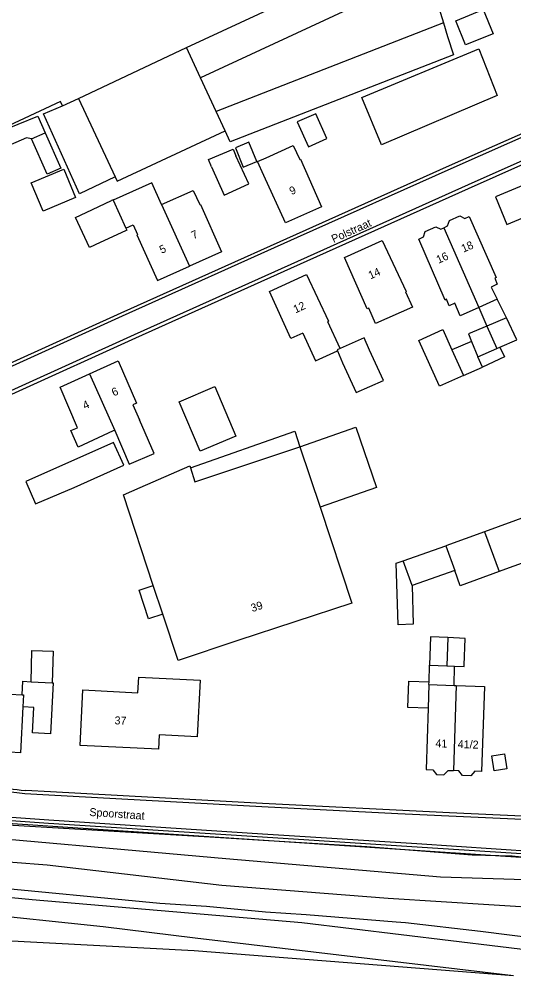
# Model space of a CAD drawing. Extents: x 194485 to 197793, y 468269 to 470822.
# Drawn here: x 195187.3 to 195261.5, y 469160.2 to 469305.5 of the extents above; entities that cross this region are included whole.
import ezdxf

# ---------------------------------------------------------------- set-up
doc = ezdxf.new("R2010")
doc.units = 0
for name, color, linetype in [('BGT begrenzing kruinlijn', 7, 'Continuous'), ('BGT grensvlak begroeid terreindeel', 7, 'Continuous'), ('BGT grensvlak gebouwinstallatie plus 1', 7, 'Continuous'), ('BGT grensvlak onbegroeid terreindeel', 7, 'Continuous'), ('BGT grensvlak overig bouwwerk uitbreiding populatie', 7, 'Continuous'), ('BGT grensvlak pand op maaiveld', 7, 'Continuous'), ('BGT grensvlak pand op maaiveld LR', 7, 'Continuous'), ('BGT grensvlak wegdeel', 7, 'Continuous'), ('BGT lijnelement scheiding hek', 7, 'Continuous'), ('BGT lijnelement spoor trein', 7, 'Continuous'), ('BGT tekst huisnummerreeks', 7, 'Continuous'), ('BGT tekst openbare ruimte label weg', 7, 'Continuous')]:
    doc.layers.add(name, color=color, linetype=linetype)

msp = doc.modelspace()

# ---------------------------------------------------------------- linework, layer by layer
at = {"layer": 'BGT begrenzing kruinlijn'}
msp.add_lwpolyline([(195333.17, 469176.92), (195331.68, 469174.1), (195330.67, 469172.73), (195329.38, 469172.32), (195325.94, 469172.96), (195323.63, 469174.22), (195319.11, 469174.55), (195308.33, 469176.06), (195279.82, 469175.77), (195271.02, 469176.24), (195250.48, 469176.91), (195218.26, 469179.64), (195172.02, 469183.73), (195139.62, 469186.43), (195110.38, 469187.78), (195083.73, 469188.2), (195047.24, 469190.12), (195024.68, 469191.98), (195021.62, 469193.6)], dxfattribs=at)
at = {"layer": 'BGT grensvlak begroeid terreindeel'}
msp.add_line((195269.27, 469179.41), (195145.74, 469187.55), dxfattribs=at)
at = {"layer": 'BGT grensvlak gebouwinstallatie plus 1'}
for p, q in [((195214.45, 469296.79), (195212.34, 469301.32)), ((195216.81, 469291.74), (195214.45, 469296.79)), ((195196.14, 469293.68), (195201.63, 469281.91)), ((195190.89, 469291.39), (195193.76, 469292.56)), ((195184.08, 469288.62), (195190.05, 469291.05)), ((195190.05, 469291.05), (195191.17, 469288.53)), ((195196.3, 469279.39), (195190.89, 469291.39)), ((195218.16, 469288.85), (195216.81, 469291.74)), ((195188.37, 469287.8), (195181.39, 469284.75)), ((195189.12, 469287.62), (195188.37, 469287.8)), ((195201.63, 469281.91), (195196.3, 469279.39)), ((195260.36, 469260.8), (195258.98, 469263.57)), ((195256.22, 469262.32), (195257.43, 469259.55)), ((195255.15, 469257.22), (195252.2, 469255.99)), ((195259.4, 469256.37), (195260.08, 469254.95)), ((195256.78, 469253.38), (195256.1, 469254.93)), ((195260.08, 469254.95), (195256.78, 469253.38)), ((195253.91, 469252.13), (195256.78, 469253.38)), ((195229.39, 469241.45), (195237.78, 469244.41)), ((195237.78, 469244.41), (195240.89, 469235.33)), ((195212.96, 469238.27), (195228.64, 469243.79)), ((195228.64, 469243.79), (195229.39, 469241.45)), ((195240.89, 469235.33), (195232.4, 469232.4)), ((195243.84, 469223.98), (195244.87, 469224.34)), ((195244.12, 469214.75), (195243.84, 469223.98)), ((195205.24, 469219.96), (195207.38, 469220.66)), ((195206.67, 469215.64), (195205.24, 469219.96)), ((195246.23, 469220.63), (195246.39, 469214.82)), ((195208.8, 469216.35), (195206.67, 469215.64)), ((195246.39, 469214.82), (195244.12, 469214.75)), ((195248.76, 469206.2), (195248.82, 469208.7)), ((195252.51, 469205.65), (195252.57, 469208.55)), ((195187.68, 469204.24), (195187.8, 469206.28)), ((195187.8, 469206.28), (195189.04, 469206.21)), ((195192.36, 469206.02), (195191.93, 469198.4)), ((195192.19, 469206.03), (195192.36, 469206.02)), ((195248.75, 469205.78), (195248.76, 469206.2)), ((195189.47, 469202.36), (195187.82, 469202.45)), ((195189.26, 469198.55), (195189.47, 469202.36)), ((195191.93, 469198.4), (195189.26, 469198.55))]:
    msp.add_line(p, q, dxfattribs=at)
for points in [[(195201.63, 469281.91), (195201.93, 469281.27), (195218.16, 469288.85)], [(195248.63, 469202.24), (195245.6, 469202.34), (195245.73, 469206.3), (195248.76, 469206.2)]]:
    msp.add_lwpolyline(points, dxfattribs=at)
at = {"layer": 'BGT grensvlak onbegroeid terreindeel'}
for points in [[(195277.66, 469332.39), (195247.59, 469315.87), (195250.94, 469305)], [(195336.26, 469171.07), (195334.6, 469169.94), (195330.96, 469168.94), (195324.39, 469169.84), (195306.28, 469173.3), (195285.39, 469172.29), (195266.49, 469172.21), (195242.61, 469173.69), (195217.64, 469175.65), (195191.44, 469178.72), (195175.95, 469179.92), (195158.29, 469182.07), (195146.14, 469183.55), (195135.37, 469183.77), (195129.51, 469183.87)], [(195336.11, 469161.69), (195318.89, 469162.6), (195293.02, 469163.89), (195276.63, 469166.21), (195256.46, 469168.77), (195245.24, 469170.07), (195243.81, 469170.16), (195230.31, 469171.25), (195224.23, 469171.64), (195215.36, 469172.48), (195208.35, 469172.93), (195181.26, 469175.57), (195174.18, 469176.35), (195167.76, 469177.15), (195162.5, 469177.71), (195150.36, 469179.4), (195142.78, 469179.86), (195129.29, 469179.89)]]:
    msp.add_lwpolyline(points, dxfattribs=at)
at = {"layer": 'BGT grensvlak overig bouwwerk uitbreiding populatie'}
for p, q in [((195189.04, 469206.21), (195189.17, 469210.87)), ((195189.17, 469210.87), (195192.33, 469210.78)), ((195192.33, 469210.78), (195192.19, 469206.03)), ((195189.04, 469206.21), (195192.19, 469206.03))]:
    msp.add_line(p, q, dxfattribs=at)
msp.add_lwpolyline([(195260.07, 469195.4), (195260.43, 469193.15), (195258.55, 469192.86), (195258.2, 469195.11), (195260.07, 469195.4)], dxfattribs=at)
at = {"layer": 'BGT grensvlak pand op maaiveld'}
for p, q in [((195212.34, 469301.32), (195239.88, 469314.1)), ((195196.14, 469293.68), (195212.34, 469301.32)), ((195193.76, 469292.56), (195196.14, 469293.68)), ((195189.12, 469287.62), (195191.17, 469288.53)), ((195191.45, 469282.32), (195189.12, 469287.62)), ((195203.26, 469274.21), (195204.38, 469274.71)), ((195258.98, 469263.57), (195256.22, 469262.32)), ((195246.29, 469262.36), (195240.7, 469259.92)), ((195235.42, 469256.19), (195233.57, 469260.2)), ((195260.36, 469260.8), (195257.43, 469259.55)), ((195257.43, 469259.55), (195254.67, 469258.36)), ((195254.67, 469258.36), (195255.15, 469257.22)), ((195252.2, 469255.99), (195253.91, 469252.13)), ((195255.15, 469257.22), (195256.1, 469254.93)), ((195256.1, 469254.93), (195258.91, 469256.16)), ((195258.91, 469256.16), (195259.4, 469256.37)), ((195229.39, 469241.45), (195232.4, 469232.4)), ((195207.38, 469220.66), (195202.9, 469234.23)), ((195257.07, 469228.7), (195251.27, 469226.59)), ((195244.87, 469224.34), (195251.27, 469226.59)), ((195246.23, 469220.63), (195244.87, 469224.34)), ((195252.61, 469222.89), (195246.23, 469220.63)), ((195260.22, 469223.08), (195259.27, 469222.73)), ((195208.8, 469216.35), (195207.38, 469220.66)), ((195248.82, 469208.7), (195251.41, 469208.59)), ((195251.41, 469208.59), (195252.57, 469208.55)), ((195248.75, 469205.78), (195248.63, 469202.24)), ((195248.75, 469205.78), (195252.51, 469205.65)), ((195252.51, 469205.65), (195252.84, 469205.64)), ((195252.84, 469205.64), (195257.06, 469205.49)), ((195181.13, 469204.57), (195187.68, 469204.24))]:
    msp.add_line(p, q, dxfattribs=at)
for points in [[(195258.36, 469303.39), (195254.24, 469301.72), (195252.79, 469305.3), (195256.9, 469307), (195258.36, 469303.39)], [(195256.24, 469301.14), (195259, 469294.15), (195241.61, 469286.74), (195238.65, 469293.84), (195256.24, 469301.14)], [(195193.76, 469292.56), (195193.44, 469293.24), (195184.09, 469288.9), (195179.85, 469298.02)], [(195231.76, 469291.37), (195228.98, 469290.18), (195230.66, 469286.45), (195233.42, 469287.67), (195231.76, 469291.37)], [(195191.17, 469288.53), (195193.51, 469283.22), (195191.45, 469282.32)], [(195220.88, 469283.38), (195222.92, 469284.22), (195221.72, 469287.11), (195219.69, 469286.28), (195220.88, 469283.38)], [(195224.33, 469284.8), (195228.38, 469286.62), (195229.36, 469284.53), (195229.47, 469284.56), (195232.6, 469277.44), (195227.2, 469275.03), (195223.98, 469282.13)], [(195216.13, 469283.45), (195215.65, 469284.54), (195219.36, 469286.1), (195219.78, 469285.1)], [(195216.13, 469283.45), (195217.99, 469279.18), (195221.71, 469280.88), (195219.78, 469285.1)], [(195223.98, 469282.13), (195223.02, 469284.25), (195224.33, 469284.8)], [(195195.72, 469278.83), (195190.85, 469276.77), (195189.06, 469281.02), (195193.93, 469283.08), (195195.72, 469278.83)], [(195267.97, 469282.78), (195258.73, 469278.95), (195260.45, 469274.79), (195269.69, 469278.62), (195267.97, 469282.78)], [(195208.62, 469277.77), (195207.16, 469281.03), (195201.37, 469278.42)], [(195208.62, 469277.77), (195213.34, 469279.9), (195214.37, 469277.78), (195214.48, 469277.8), (195217.59, 469270.7), (195212.8, 469268.54)], [(195195.68, 469275.85), (195197.31, 469276.6), (195201.12, 469278.37)], [(195201.37, 469278.42), (195201.34, 469278.47), (195201.12, 469278.37)], [(195203.22, 469273.83), (195199.42, 469272.07), (195197.78, 469271.31), (195195.68, 469275.85)], [(195250.97, 469274.29), (195251.53, 469274.59), (195251.81, 469275.39), (195253.39, 469276.08), (195254.14, 469275.7), (195254.8, 469275.97), (195258.83, 469266.83), (195258.65, 469266.73), (195258.99, 469265.83), (195258.1, 469265.37), (195258.98, 469263.57)], [(195203.26, 469274.21), (195203.4, 469273.92), (195203.22, 469273.83)], [(195204.38, 469274.71), (195205.03, 469273.28), (195204.93, 469273.23), (195208.02, 469266.37), (195212.8, 469268.54)], [(195256.22, 469262.32), (195253.45, 469261.08), (195252.62, 469262.96), (195251.77, 469262.6), (195251.36, 469263.56), (195251.2, 469263.45), (195247.21, 469272.58), (195247.92, 469272.94), (195248.19, 469273.74), (195249.77, 469274.44), (195250.52, 469274.06), (195250.97, 469274.29)], [(195236.05, 469269.82), (195241.74, 469272.38), (195245.34, 469264.75), (195245.23, 469264.67), (195246.29, 469262.36)], [(195240.7, 469259.92), (195239.72, 469262.25), (195239.49, 469262.15), (195236.05, 469269.82)], [(195224.84, 469264.71), (195230.35, 469267.26), (195233.65, 469260.26), (195233.57, 469260.2)], [(195229.8, 469258.47), (195228.01, 469257.7), (195224.84, 469264.71)], [(195259.4, 469256.37), (195261.93, 469257.47), (195260.36, 469260.8)], [(195247.21, 469257.39), (195250.85, 469259.05), (195252.2, 469255.99)], [(195229.8, 469258.47), (195231.71, 469254.32), (195235.01, 469255.85)], [(195235.01, 469255.85), (195235.78, 469254.01), (195237.84, 469249.59), (195241.92, 469251.39), (195239.84, 469255.92), (195239.02, 469257.79), (195235.42, 469256.19)], [(195253.91, 469252.13), (195250.33, 469250.54), (195247.21, 469257.39)], [(195197.8, 469252.37), (195202.09, 469254.31), (195204.88, 469248.01), (195204.33, 469247.74), (195205.31, 469245.51)], [(195201.58, 469243.9), (195201.37, 469243.82), (195196.11, 469241.38), (195195.01, 469243.87), (195195.98, 469244.3), (195193.41, 469250.4), (195197.8, 469252.37)], [(195214.42, 469240.78), (195211.27, 469248.21), (195216.63, 469250.48), (195219.78, 469243.06), (195214.42, 469240.78)], [(195201.58, 469243.9), (195203.75, 469238.82), (195207.51, 469240.46), (195205.31, 469245.51)], [(195188.24, 469236.25), (195189.68, 469232.89), (195195.48, 469235.36), (195202.97, 469238.69), (195201.4, 469242.1), (195188.24, 469236.25)], [(195212.96, 469238.27), (195213.62, 469236.18), (195229.39, 469241.45)], [(195202.9, 469234.23), (195205.39, 469235.35), (195212.85, 469238.6), (195212.96, 469238.27)], [(195232.4, 469232.4), (195237.19, 469217.99), (195220.06, 469212.4), (195211.09, 469209.4), (195208.8, 469216.35)], [(195264.9, 469228.01), (195263.77, 469231.14), (195257.07, 469228.7)], [(195264.9, 469228.01), (195265.94, 469225.16), (195260.22, 469223.08)], [(195259.27, 469222.73), (195253.44, 469220.61), (195252.61, 469222.89)], [(195251.59, 469212.82), (195248.99, 469212.92), (195248.82, 469208.7)], [(195254.02, 469208.71), (195254.18, 469212.71), (195251.59, 469212.82)], [(195252.57, 469208.55), (195254.01, 469208.49), (195254.02, 469208.71)], [(195196.4, 469196.67), (195196.81, 469204.98), (195205.06, 469204.55), (195205.19, 469206.9), (195214.4, 469206.44), (195213.94, 469197.97), (195208.25, 469198.23), (195208.14, 469196.12), (195196.4, 469196.67)], [(195257.06, 469205.49), (195256.63, 469192.75), (195255.63, 469192.79), (195255.02, 469192.11), (195253.77, 469192.15), (195253.21, 469192.87), (195252.41, 469192.9)], [(195187.82, 469202.45), (195187.46, 469195.57), (195180.77, 469195.96), (195181.13, 469204.57)], [(195187.68, 469204.24), (195187.91, 469204.23), (195187.82, 469202.45)], [(195248.63, 469202.24), (195248.32, 469193.04), (195249.31, 469193), (195249.88, 469192.28), (195251, 469192.24), (195251.61, 469192.92), (195252.41, 469192.9)]]:
    msp.add_lwpolyline(points, dxfattribs=at)
at = {"layer": 'BGT grensvlak pand op maaiveld LR'}
for p, q in [((195201.37, 469278.42), (195203.26, 469274.21)), ((195208.62, 469277.77), (195212.8, 469268.54)), ((195250.97, 469274.29), (195256.22, 469262.32)), ((195257.43, 469259.55), (195258.91, 469256.16)), ((195235.42, 469256.19), (195234.95, 469255.98)), ((195234.95, 469255.98), (195235.01, 469255.85)), ((195197.8, 469252.37), (195201.58, 469243.9)), ((195257.07, 469228.7), (195259.27, 469222.73)), ((195251.27, 469226.59), (195252.61, 469222.89)), ((195251.59, 469212.82), (195251.41, 469208.59)), ((195252.84, 469205.64), (195252.41, 469192.9))]:
    msp.add_line(p, q, dxfattribs=at)
at = {"layer": 'BGT grensvlak wegdeel'}
for p, q in [((195250.94, 469305), (195216.81, 469291.74)), ((195250.94, 469305), (195251.55, 469302.99)), ((195191.7, 469185.47), (195177.17, 469186.42)), ((195223.76, 469183.36), (195191.7, 469185.47)), ((195246.93, 469181.88), (195223.76, 469183.36)), ((195266.9, 469180.58), (195246.93, 469181.88))]:
    msp.add_line(p, q, dxfattribs=at)
for points in [[(195239.88, 469314.1), (195241.98, 469309.56), (195214.45, 469296.79)], [(195295.09, 469304.96), (195291.21, 469300.47), (195252.01, 469283.13), (195228.98, 469272.82), (195202.71, 469261.05), (195170.73, 469246.56), (195169.17, 469245.87)], [(195251.55, 469302.99), (195252.41, 469300.21), (195218.93, 469287.2), (195218.16, 469288.85)], [(195290.98, 469300.92), (195290.88, 469300.81), (195251.8, 469283.59), (195228.8, 469273.28), (195202.48, 469261.46), (195170.57, 469247.05), (195168.96, 469246.37), (195168.4, 469246.18)], [(195298.18, 469297.6), (195297.63, 469297.59), (195292.38, 469297.51), (195254.61, 469280.73), (195230.45, 469269.89), (195204.49, 469258.24), (195169.64, 469242.42), (195168.1, 469241.62)], [(195168.58, 469241.38), (195204.76, 469257.79), (195230.45, 469269.32), (195254.69, 469280.16), (195292.5, 469297.03), (195292.54, 469297.03)], [(195325.37, 469228.98), (195322.6, 469223.78), (195310.1, 469213.9), (195303.34, 469208.57), (195292.09, 469199.68), (195280.4, 469190.49), (195278.58, 469189.07), (195276.95, 469188.06), (195275.18, 469187.14), (195273.33, 469186.29), (195271.33, 469185.61), (195269.67, 469185.35), (195268.17, 469185.29), (195244.08, 469186.38), (195223.65, 469187.43), (195191.7, 469189.18), (195188.12, 469189.38), (195185.27, 469189.76)], [(195322.27, 469224.15), (195314.42, 469217.97), (195309.07, 469213.72), (195302.78, 469208.8), (195291.96, 469200.24), (195280.11, 469190.86), (195278.34, 469189.58), (195276.56, 469188.47), (195274.61, 469187.4), (195272.92, 469186.61), (195271.05, 469186.07), (195269.44, 469185.82), (195268.14, 469185.79), (195251.84, 469186.54), (195223.75, 469187.94), (195191.94, 469189.68), (195188.19, 469189.91)], [(195281.47, 469183.4), (195280.21, 469182.6), (195278.1, 469181.55), (195275.99, 469180.84), (195274.33, 469180.45), (195272.48, 469180.18), (195270.74, 469180), (195268.95, 469179.98), (195247.71, 469181.36), (195223.78, 469182.89), (195191.63, 469184.97), (195177.62, 469185.93)], [(195151.11, 469176.57), (195172.1, 469175.19), (195189.2, 469173.54), (195229.68, 469170.09), (195266.92, 469165.61), (195282.97, 469163.69), (195334.04, 469160.25), (195336.07, 469160.19)]]:
    msp.add_lwpolyline(points, dxfattribs=at)
msp.add_arc((195189.43, 469209.37), 19.5, 251.6415, 266.3551, dxfattribs=at)
at = {"layer": 'BGT lijnelement scheiding hek'}
msp.add_lwpolyline([(195021.21, 469186.03), (195021.62, 469193.6), (195066.62, 469191.35), (195077.1, 469190.88), (195086.22, 469190.43), (195101.5, 469189.7), (195113.7, 469188.96), (195127.64, 469188.5), (195146.63, 469187.07), (195215.87, 469182.97), (195223.85, 469182.45), (195239.4, 469181.5), (195255.21, 469180.23), (195261.24, 469180.09), (195267.29, 469179.46), (195274.86, 469179.14), (195282.66, 469178.61)], dxfattribs=at)
at = {"layer": 'BGT lijnelement spoor trein'}
for p in [(195213.65, 469167.78), (195213.5, 469165.9)]:
    msp.add_line(p, (195261.41, 469162.14), dxfattribs=at)
for points in [[(194485.41, 469198.38), (194499.42, 469200.72), (194511.84, 469202.55), (194520.26, 469203.65), (194537.7, 469205.3), (194547.47, 469205.74), (194558.43, 469206.05), (194574.78, 469206.08), (194581.84, 469205.88), (194638.55, 469201.76), (194670.19, 469199.37), (194687.12, 469198.19), (194712.15, 469196.69), (194845.22, 469189.82), (194903.37, 469186.64), (195079.3, 469177.53), (195154.77, 469173.52), (195161.67, 469173.09), (195179.76, 469171.58), (195199.85, 469169.49), (195213.65, 469167.78)], [(194649.1, 469196.21), (194671.8, 469195.07), (194727.35, 469192.02), (194743.19, 469191.3), (194763.09, 469190.18), (194860.06, 469185.23), (194892.44, 469183.39), (194979.11, 469179.01), (195069.42, 469174.18), (195101.15, 469172.59), (195118.55, 469171.62), (195184.18, 469167.45), (195213.5, 469165.9)]]:
    msp.add_lwpolyline(points, dxfattribs=at)

# ---------------------------------------------------------------- texts
at = {"layer": 'BGT tekst huisnummerreeks'}
for s, rotation, p in [('9', 24.1, (195228.12, 469279.17)), ('7', 24.4, (195213.41, 469272.54)), ('18', 23.6, (195253.91, 469270.55)), ('5', 24.3, (195208.62, 469270.37)), ('16', 24.5, (195250.18, 469268.88)), ('14', 24.2, (195239.97, 469266.54)), ('12', 24.8, (195228.72, 469261.44)), ('6', 24.3, (195201.45, 469248.98)), ('4', 24.2, (195197.1, 469247.01)), ('39', 18.2, (195222.23, 469216.64)), ('37', 357.3, (195201.53, 469199.83)), ('41', 358.1, (195249.7, 469196.39)), ('41/2', 358.1, (195253.05, 469196.27))]:
    msp.add_text(s, height=1.2, rotation=rotation, dxfattribs=at).set_placement(p)
at = {"layer": 'BGT tekst openbare ruimte label weg'}
for s, rotation, p in [('Polstraat', 24, (195234.43, 469272)), ('Spoorstraat', 356, (195197.75, 469186.09))]:
    msp.add_text(s, height=1.2, rotation=rotation, dxfattribs=at).set_placement(p)

doc.saveas('drawing.dxf')
